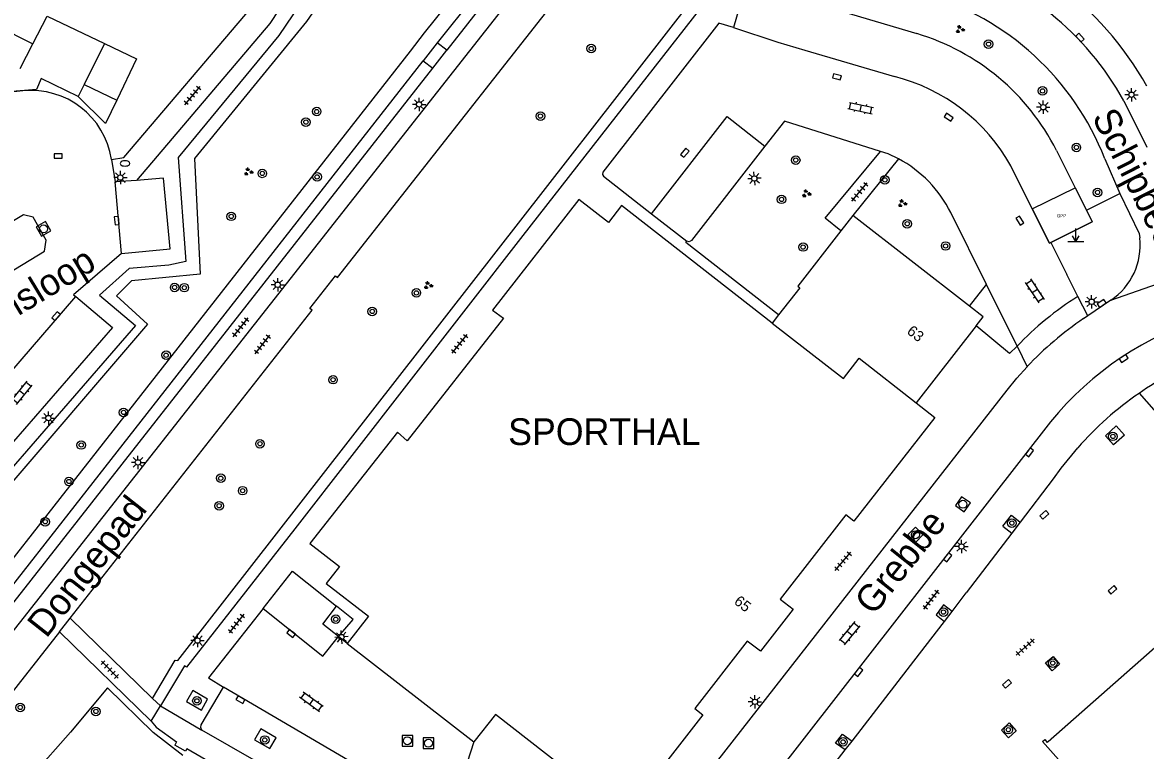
# Model space of a CAD drawing. Extents: x 131000 to 133013, y 393000 to 396501.
# Drawn here: x 131134.2 to 131239.3, y 395269.9 to 395338 of the extents above; entities that cross this region are included whole.
import ezdxf

# ---------------------------------------------------------------- set-up
doc = ezdxf.new("R2010")
doc.units = 0
for name, color, linetype in [('bp-grn-parkeervak', 7, 'Continuous'), ('gg-afsc-erfafscheiding', 7, 'Continuous'), ('gg-afsc-hekwerk', 7, 'Continuous'), ('gg-anno-huisnummerreeks BGT', 7, 'Continuous'), ('gg-anno-openbare ruimte label', 7, 'Continuous'), ('gg-bbg-bijgebouw', 7, 'Continuous'), ('gg-bbg-gedigitaliseerde bijgebouw', 7, 'Continuous'), ('gg-bbg-hoofdgebouw', 7, 'Continuous'), ('gg-bbg-luifel en loopbrug', 7, 'Continuous'), ('gg-bbg-tussenscheiding', 7, 'Continuous'), ('gg-knt-verharding', 7, 'Continuous'), ('gg-knt-verharding nz', 7, 'Continuous'), ('gt-anno-naam bijzondere bebouwing', 7, 'Continuous'), ('gt-grn-groengrens', 7, 'Continuous'), ('gt-grn-weggrens', 7, 'Continuous'), ('gt-symb-boom', 7, 'Continuous'), ('gt-symb-brandkraan', 7, 'Continuous'), ('gt-symb-groenvak', 7, 'Continuous'), ('gt-symb-klinker verharding', 7, 'Continuous'), ('gt-symb-kolk', 7, 'Continuous'), ('gt-symb-lichtmast', 7, 'Continuous'), ('gt-symb-markant object', 7, 'Continuous'), ('gt-symb-rioolschacht', 7, 'Continuous'), ('gt-symb-tegel verharding', 7, 'Continuous'), ('kenmerkpunt gehandicapten parkeerplaats', 7, 'Continuous')]:
    doc.layers.add(name, color=color, linetype=linetype)

# ---------------------------------------------------------------- blocks, each defined once
blk = doc.blocks.new('gt0-LMAST')
at = {"layer": 'gt-symb-lichtmast'}
for p, q in [((-0.18, 0.17), (-0.45, 0.44)), ((-0.01, 0.25), (-0.01, 0.62)), ((0.17, 0.17), (0.44, 0.44)), ((-0.26, 0), (-0.63, 0)), ((-0.18, -0.18), (-0.45, -0.45)), ((-0.01, -0.25), (-0.01, -0.63)), ((0.44, -0.45), (0.17, -0.18)), ((0.24, 0), (0.62, 0))]:
    blk.add_line(p, q, dxfattribs=at)
blk.add_circle((-0.01, 0), 0.25, dxfattribs=at)
blk = doc.blocks.new('gt0-MARKOB')
at = {"layer": 'gt-symb-markant object'}
for p, q in [((0, 0), (0, 1.2)), ((-0.75, 0), (0.75, 0)), ((0, 0), (-0.3, 0.52)), ((0, 0), (0.3, 0.52))]:
    blk.add_line(p, q, dxfattribs=at)
blk = doc.blocks.new('gt0-KOLK')
at = {"layer": 'gt-symb-kolk'}
blk.add_lwpolyline([(0, 0), (0.37, 0), (0.37, 0.4), (-0.38, 0.4), (-0.38, 0), (0, 0)], dxfattribs=at)
blk = doc.blocks.new('gt0-BOOM')
at = {"layer": 'gt-symb-boom'}
for radius in [0.4, 0.2]:
    blk.add_circle((0, 0), radius, dxfattribs=at)
blk = doc.blocks.new('gt0-TEG1')
at = {"layer": 'gt-symb-tegel verharding'}
for p, q in [((-1.12, 0), (1.12, 0)), ((-0.9, -0.25), (-0.9, 0.25)), ((-0.45, -0.25), (-0.45, 0.25)), ((0, -0.25), (0, 0.25)), ((0.45, -0.25), (0.45, 0.25)), ((0.9, -0.25), (0.9, 0.25))]:
    blk.add_line(p, q, dxfattribs=at)
blk = doc.blocks.new('gt0-KL1')
at = {"layer": 'gt-symb-klinker verharding'}
for p, q in [((-1.15, 0.3), (1.15, 0.3)), ((-1, -0.3), (-1, 0.3)), ((-0.5, 0.3), (-0.5, 0.45)), ((0, -0.3), (0, 0.3)), ((0.5, 0.3), (0.5, 0.45)), ((1, -0.3), (1, 0.3)), ((-1.15, -0.3), (1.15, -0.3)), ((-0.5, -0.45), (-0.5, -0.3)), ((0.5, -0.45), (0.5, -0.3))]:
    blk.add_line(p, q, dxfattribs=at)
blk = doc.blocks.new('gt0-RS')
at = {"layer": 'gt-symb-rioolschacht'}
blk.add_lwpolyline([(-0.5, -0.5), (0.5, -0.5), (0.5, 0.5), (-0.5, 0.5)], close=True, dxfattribs=at)
blk.add_circle((0, 0), 0.375, dxfattribs=at)
blk = doc.blocks.new('gt0-GRVAK')
at = {"layer": 'gt-symb-groenvak'}
for p, q in [((-0.11, 0.19), (-0.23, 0.24)), ((-0.18, 0.15), (0.09, 0.15)), ((-0.09, 0.21), (-0.16, 0.32)), ((-0.05, 0.21), (-0.05, 0.39)), ((0, 0.21), (0.06, 0.32)), ((0.02, 0.19), (0.13, 0.24)), ((0.26, -0.05), (0.2, 0.06)), ((0.31, -0.05), (0.31, 0.13)), ((0.35, -0.05), (0.41, 0.06)), ((-0.24, -0.23), (-0.36, -0.18)), ((-0.32, -0.26), (-0.05, -0.26)), ((-0.23, -0.21), (-0.29, -0.09)), ((-0.18, -0.2), (-0.18, -0.02)), ((-0.14, -0.21), (-0.07, -0.09)), ((-0.12, -0.23), (0, -0.18)), ((0.24, -0.07), (0.12, -0.02)), ((0.17, -0.11), (0.44, -0.11)), ((0.37, -0.07), (0.49, -0.02))]:
    blk.add_line(p, q, dxfattribs=at)
blk = doc.blocks.new('gt0-BR')
at = {"layer": 'gt-symb-brandkraan'}
for centre, radius, start, end in [((-0.24, 0), 0.206, 107.5669, 252.4331), ((0.6, -2.66), 3, 106.892, 107.5669), ((0, -0.69), 0.938, 73.108, 106.892), ((-0.6, -2.66), 3, 72.4331, 73.108), ((0.24, 0), 0.206, 287.567, 72.4331), ((0.6, 2.66), 3, 252.4331, 253.108), ((0, 0.69), 0.938, 253.108, 286.8921), ((-0.6, 2.66), 3, 286.8921, 287.567)]:
    blk.add_arc(centre, radius, start, end, dxfattribs=at)

msp = doc.modelspace()

# ---------------------------------------------------------------- linework, layer by layer
at = {"layer": 'bp-grn-parkeervak'}
msp.add_lwpolyline([(131230.48, 395317.45), (131230.34, 395317.38), (131228.74, 395320.6), (131232.77, 395322.58), (131233.82, 395320.49), (131234.36, 395319.39), (131230.48, 395317.45)], dxfattribs=at)
at = {"layer": 'gg-afsc-erfafscheiding'}
msp.add_line((131149.48, 395269.87), (131148.49, 395270.44), dxfattribs=at)
msp.add_lwpolyline([(131149.24, 395269.46), (131146.45, 395271.61), (131142.19, 395275.8), (131138.71, 395271.66), (131135.18, 395267.66), (131133.74, 395265.87)], dxfattribs=at)
at = {"layer": 'gg-afsc-hekwerk'}
for p, q in [((131227.62, 395291.3), (131226.83, 395290.28)), ((131226.83, 395290.28), (131222.55, 395284.67)), ((131221.23, 395282.94), (131222.55, 395284.67)), ((131220.52, 395282.01), (131221.23, 395282.94)), ((131218.19, 395278.97), (131220.52, 395282.01)), ((131211.87, 395270.81), (131218.19, 395278.97)), ((131211.24, 395270), (131211.87, 395270.81))]:
    msp.add_line(p, q, dxfattribs=at)
for points in [[(131232.99, 395298.26), (131231.43, 395296.35), (131230.71, 395295.34), (131227.62, 395291.3)], [(131206.15, 395264.27), (131208.35, 395266.59), (131210.08, 395268.5), (131211.24, 395270)]]:
    msp.add_lwpolyline(points, dxfattribs=at)
for centre, radius, start, end in [((131256.58, 395277.36), 31.52, 118.3151, 124.4767), ((131256.49, 395277.5), 31.35, 124.4811, 138.5303)]:
    msp.add_arc(centre, radius, start, end, dxfattribs=at)
at = {"layer": 'gg-bbg-bijgebouw'}
msp.add_lwpolyline([(131139.42, 395331.11), (131135.97, 395332.79), (131135.53, 395331.76), (131132.88, 395331.54)], dxfattribs=at)
at = {"layer": 'gg-bbg-gedigitaliseerde bijgebouw'}
for p, q in [((131134.01, 395333.73), (131135.19, 395336.04)), ((131141.9, 395336.07), (131139.99, 395332.24)), ((131139.99, 395332.24), (131143.04, 395330.78))]:
    msp.add_line(p, q, dxfattribs=at)
for points in [[(131135.19, 395336.04), (131136.53, 395338.64), (131141.9, 395336.07)], [(131143.04, 395330.78), (131141.99, 395328.59), (131139.42, 395331.11)]]:
    msp.add_lwpolyline(points, dxfattribs=at)
at = {"layer": 'gg-bbg-hoofdgebouw'}
for p, q in [((131211.95, 395319.99), (131210.83, 395318.56)), ((131222.88, 395311.49), (131211.95, 395319.99)), ((131205, 395310.69), (131204.39, 395309.92)), ((131223.49, 395309.66), (131217.88, 395302.45)), ((131164.62, 395279.94), (131176.46, 395270.74))]:
    msp.add_line(p, q, dxfattribs=at)
for points in [[(131204.39, 395309.92), (131190.29, 395320.91), (131189.07, 395319.34), (131186.29, 395321.48), (131178.22, 395311.11), (131179.26, 395310.37), (131170.24, 395298.91), (131169.31, 395299.71), (131161.12, 395289.3), (131163.89, 395287.15), (131162.66, 395285.57), (131166.61, 395282.51), (131164.62, 395279.94)], [(131210.83, 395318.56), (131206.79, 395313.37), (131206.99, 395313.2), (131205, 395310.69)], [(131223.49, 395309.66), (131224.15, 395310.5), (131222.88, 395311.49)], [(131217.88, 395302.45), (131219.61, 395301.1), (131212.04, 395291.4), (131211.3, 395291.98), (131205.14, 395284.09), (131206.36, 395283.14), (131203.29, 395279.22), (131202.06, 395280.17), (131197.16, 395273.86), (131197.9, 395273.27), (131191.56, 395265.14)], [(131231.53, 395257.38), (131237.12, 395262.43), (131229.71, 395270.77), (131229.91, 395270.95), (131230.15, 395270.68), (131230.24, 395270.77), (131240.74, 395280.05), (131240.52, 395280.31), (131240.71, 395280.49), (131240.94, 395280.25), (131249.7, 395288.02), (131249.48, 395288.27), (131249.68, 395288.45), (131249.91, 395288.2), (131260.52, 395297.56), (131260.28, 395297.82)], [(131191.56, 395265.14), (131189.19, 395266.99), (131188.13, 395265.8), (131178.51, 395273.29), (131176.46, 395270.74)]]:
    msp.add_lwpolyline(points, dxfattribs=at)
at = {"layer": 'gg-bbg-luifel en loopbrug'}
for points in [[(131126.73, 395336.38), (131128.3, 395339.51), (131135.19, 395336.04)], [(131141.9, 395336.07), (131144.89, 395334.64), (131143.04, 395330.78)]]:
    msp.add_lwpolyline(points, dxfattribs=at)
at = {"layer": 'gg-bbg-tussenscheiding'}
msp.add_line((131139.99, 395332.24), (131139.42, 395331.11), dxfattribs=at)
msp.add_lwpolyline([(131204.39, 395309.92), (131211.06, 395304.74), (131212.54, 395306.63), (131217.88, 395302.45)], dxfattribs=at)
at = {"layer": 'gg-knt-verharding'}
for p, q in [((131185.58, 395350.24), (131173.93, 395335.45)), ((131199.98, 395342.32), (131181.05, 395318.1)), ((131173.03, 395336.14), (131171.73, 395334.45)), ((131173.93, 395335.45), (131173.03, 395336.14)), ((131171.73, 395334.45), (131172.64, 395333.76)), ((131134.26, 395331.64), (131132.86, 395331.5)), ((131237.32, 395330.71), (131239.48, 395326.36)), ((131231, 395326.07), (131232.77, 395322.58)), ((131142.55, 395325.23), (131142.91, 395323.12)), ((131216.21, 395325.28), (131211.95, 395319.99)), ((131235.53, 395325.29), (131236.93, 395322.04)), ((131144.89, 395323.27), (131142.91, 395323.12)), ((131232.77, 395322.58), (131233.82, 395320.49)), ((131233.82, 395320.49), (131236.93, 395322.04)), ((131224.45, 395313.52), (131221.11, 395320.25)), ((131233.82, 395320.49), (131234.36, 395319.39)), ((131193.1, 395320.15), (131196.4, 395317.58)), ((131230.48, 395317.45), (131234.36, 395319.39)), ((131230.48, 395317.45), (131231.98, 395314.46)), ((131233.02, 395312.4), (131231.98, 395314.46)), ((131227.32, 395307.75), (131224.45, 395313.52)), ((131236.1, 395312.05), (131233.93, 395310.58)), ((131233.93, 395310.58), (131233.55, 395310.33)), ((131238.74, 395303.35), (131243.61, 395297.8)), ((131230.45, 395300.68), (131201.77, 395263.89)), ((131225.98, 395290.93), (131226.83, 395290.28)), ((131146.39, 395274.81), (131138.67, 395282.32)), ((131137.67, 395281.03), (131128.45, 395269.28)), ((131137.67, 395281.03), (131146.27, 395272.68)), ((131164.62, 395279.94), (131163.81, 395280.61)), ((131146.27, 395272.68), (131147.13, 395274.1)), ((131147.13, 395274.1), (131146.39, 395274.81)), ((131162.55, 395265.24), (131151.01, 395271.85)), ((131176.46, 395270.74), (131175.86, 395268.82))]:
    msp.add_line(p, q, dxfattribs=at)
for points in [[(131142.55, 395325.23), (131143.71, 395325.41), (131155.66, 395339.43), (131161.19, 395347.85), (131163.4, 395356.26)], [(131165.61, 395355.7), (131164.77, 395352.63), (131165.33, 395352.49), (131164.35, 395348.79), (131163.68, 395348.47), (131163.03, 395346.55), (131157.36, 395337.95), (131144.89, 395323.27)], [(131138.67, 395282.32), (131161.35, 395311.13), (131161.13, 395311.28), (131163.52, 395314.33), (131163.71, 395314.17), (131190.33, 395348.02)], [(131185.39, 395347.27), (131132.42, 395279.93), (131108.18, 395248.97)], [(131202.07, 395341.64), (131201.91, 395341.46), (131200.76, 395337.58)], [(131202.07, 395341.64), (131202.32, 395341.66), (131217.93, 395337)], [(131200.76, 395337.58), (131199.4, 395337.97), (131188.53, 395324.04), (131188.51, 395323.83), (131188.62, 395323.65), (131193.1, 395320.15)], [(131084.02, 395223.52), (131090.49, 395231.7), (131092.56, 395233.88), (131095.62, 395236.65), (131098.04, 395239.03), (131100.24, 395241.6), (131172.64, 395333.76)], [(131214.52, 395325.97), (131205.54, 395328.8), (131203.71, 395326.46)], [(131203.71, 395326.46), (131196.84, 395317.63), (131196.62, 395317.53), (131196.4, 395317.58)], [(131210.83, 395318.56), (131209.34, 395319.74), (131214.52, 395325.97)], [(131216.21, 395325.28), (131215.24, 395325.74), (131214.52, 395325.97)], [(131143.5, 395316.44), (131148.03, 395316.86), (131147.41, 395323.47), (131144.89, 395323.27)], [(131236.93, 395322.04), (131238.76, 395318.29), (131238.82, 395317.88)], [(131136.29, 395316.63), (131136.44, 395317.67), (131135.21, 395319.81), (131134.32, 395320.03), (131130.46, 395317.75), (131130.18, 395317.01), (131130.87, 395315.68), (131113.96, 395305.48), (131113.77, 395304.33), (131114.93, 395302.46), (131115.9, 395302.21), (131119.5, 395304.14), (131119.73, 395305.3), (131119.17, 395306.27), (131136.29, 395316.63)], [(131181.05, 395318.1), (131159.72, 395290.68), (131149.56, 395277.72), (131149.38, 395277.85), (131147.13, 395274.1)], [(131205, 395310.69), (131196.31, 395317.45), (131196.4, 395317.58)], [(131143.5, 395316.44), (131139, 395312.56), (131139.2, 395312.39)], [(131139.2, 395312.39), (131142.64, 395309.51), (131129.24, 395294.11)], [(131227.32, 395307.75), (131226.62, 395307.06), (131223.49, 395309.66)], [(131197.76, 395266.99), (131226.38, 395303.64), (131227.3, 395304.76), (131228.27, 395305.84)], [(131236.59, 395300.29), (131237.38, 395299.42), (131236.36, 395298.52), (131235.59, 395299.36), (131236.59, 395300.29)], [(131225.98, 395290.93), (131226.79, 395291.96), (131227.62, 395291.3)], [(131156.75, 395283.23), (131159.49, 395286.72), (131163.61, 395283.44)], [(131163.81, 395280.61), (131162.32, 395281.75), (131163.61, 395283.44)], [(131163.81, 395280.61), (131165.18, 395282.2), (131163.61, 395283.44)], [(131221.23, 395282.94), (131220.42, 395283.55), (131219.74, 395282.63), (131220.52, 395282.01)], [(131156.75, 395283.23), (131151.63, 395276.72), (131153.04, 395275.86)], [(131229.98, 395278.12), (131230.7, 395278.74), (131231.3, 395278.02), (131230.61, 395277.38), (131229.98, 395278.12)], [(131149.56, 395274.53), (131150.98, 395273.7), (131151.55, 395274.75), (131150.16, 395275.55), (131149.56, 395274.53)], [(131151.01, 395271.85), (131150.9, 395272.09), (131150.95, 395272.35), (131153.04, 395275.86)], [(131146.27, 395272.68), (131146.74, 395272.12), (131148.65, 395270.73), (131148.49, 395270.44)], [(131155.94, 395270.94), (131157.37, 395270.11), (131157.97, 395271.13), (131156.54, 395271.97), (131155.94, 395270.94)], [(131225.87, 395271.83), (131226.59, 395272.52), (131227.22, 395271.76), (131226.51, 395271.12), (131225.87, 395271.83)], [(131211.24, 395270), (131210.32, 395270.63), (131210.97, 395271.45), (131211.87, 395270.81)], [(131152.3, 395268.54), (131149.6, 395270.09), (131149.48, 395269.87)]]:
    msp.add_lwpolyline(points, dxfattribs=at)
for centre, radius, start, end in [((131213.37, 395317.6), 29.84, 29.0518, 78.4491), ((131213.43, 395317.58), 27.25, 28.8018, 73.9376), ((131211.56, 395315.98), 25.71, 21.234, 73.7569), ((131211.76, 395316.34), 21.56, 26.8134, 73.3767), ((131135.03, 395324.07), 7.61, 8.7773, 95.8122), ((131210.84, 395315.16), 11.46, 26.3509, 62.045), ((131232.61, 395317.23), 6.24, 304.0104, 5.9612), ((131247.82, 395288.42), 28.18, 121.6963, 136.6917), ((131253.59, 395281.88), 29.81, 72.5565, 140.9036), ((131251.06, 395284.37), 31.32, 124.0135, 136.7099)]:
    msp.add_arc(centre, radius, start, end, dxfattribs=at)
at = {"layer": 'gg-knt-verharding nz'}
for p, q in [((131228.74, 395320.6), (131226.73, 395324.64)), ((131143.5, 395316.44), (131142.91, 395323.12)), ((131125.79, 395296.85), (131139.2, 395312.39)), ((131137.67, 395281.03), (131138.67, 395282.32)), ((131164.79, 395268.96), (131153.04, 395275.86))]:
    msp.add_line(p, q, dxfattribs=at)
for points in [[(131200.76, 395337.58), (131204.94, 395336.21), (131207.45, 395335.44), (131215.83, 395332.99)], [(131193.1, 395320.15), (131200.17, 395329.23), (131203.71, 395326.46)], [(131228.74, 395320.6), (131230.34, 395317.38), (131230.48, 395317.45)], [(131156.75, 395283.23), (131162.34, 395278.77), (131163.81, 395280.61)]]:
    msp.add_lwpolyline(points, dxfattribs=at)
msp.add_arc((131211.63, 395316.21), 17.29, 29.1475, 75.9103, dxfattribs=at)
at = {"layer": 'gt-grn-groengrens'}
for p, q in [((131183.15, 395348.78), (131173.03, 395336.14)), ((131222.88, 395311.49), (131224.45, 395313.52))]:
    msp.add_line(p, q, dxfattribs=at)
for points in [[(131181, 395348.59), (131164.82, 395347.21), (131164.38, 395345.99), (131162.93, 395343.81), (131158.22, 395336.83), (131148.8, 395325.41), (131149.5, 395315.67), (131147.93, 395315.32), (131144.21, 395315.03), (131141.42, 395312.53), (131144.79, 395309.68), (131130.49, 395293.23), (131116.97, 395275.91), (131112.12, 395279.48), (131108.2, 395274.16), (131094.62, 395256.61), (131086.72, 395255.82), (131087.27, 395251.78), (131085.76, 395251.52), (131087.09, 395241.11), (131083.63, 395240.68), (131085.1, 395228.92)], [(131179.8, 395346.99), (131166.11, 395345.81), (131160.79, 395338.14), (131150.31, 395325.3), (131150.86, 395314.49), (131144.43, 395313.88), (131143.01, 395312.46), (131145.92, 395309.82), (131131.7, 395293.25), (131117.33, 395274.7), (131112.39, 395278.16), (131094.75, 395255.11), (131088.41, 395254.48), (131088.95, 395250.55), (131087.43, 395250.29), (131088.77, 395239.81), (131085.31, 395239.38), (131086.39, 395230.67)], [(131086.39, 395230.67), (131088.59, 395233.33), (131090.77, 395235.63), (131096.19, 395240.72), (131098.29, 395243.17), (131170.55, 395335.36), (131171.85, 395337.06), (131179.8, 395346.99)], [(131146.39, 395274.81), (131148.52, 395278.37), (131148.77, 395278.34), (131199.11, 395343), (131199.98, 395342.32)], [(131085.33, 395227.03), (131089.72, 395232.33), (131091.83, 395234.57), (131097.28, 395239.68), (131099.45, 395242.22), (131171.73, 395334.45)]]:
    msp.add_lwpolyline(points, dxfattribs=at)
at = {"layer": 'gt-grn-weggrens'}
for p, q in [((131172.64, 395333.76), (131173.93, 395335.45)), ((131236.1, 395312.05), (131247.84, 395316.21)), ((131233.93, 395310.58), (131233.02, 395312.4)), ((131227.32, 395307.75), (131228.27, 395305.84)), ((131147.13, 395274.1), (131151.01, 395271.85))]:
    msp.add_line(p, q, dxfattribs=at)

# ---------------------------------------------------------------- block references
at = {"layer": 'gt-symb-boom'}
for p in [(131187.46, 395335.6), (131224.65, 395336.01), (131229.7, 395331.64), (131161.76, 395329.7), (131182.7, 395329.28), (131160.75, 395328.72), (131232.87, 395326.35), (131206.6, 395325.16), (131156.67, 395323.92), (131161.8, 395323.59), (131214.95, 395323.31), (131234.85, 395322.14), (131205.27, 395321.49), (131153.76, 395319.9), (131217.04, 395319.21), (131207.29, 395317.03), (131220.63, 395317.13), (131148.46, 395313.25), (131149.37, 395313.23), (131171.09, 395312.74), (131166.96, 395311.01), (131147.66, 395306.91), (131163.29, 395304.62), (131143.68, 395301.56), (131236.29, 395299.32), (131139.72, 395298.51), (131156.45, 395298.63), (131138.57, 395295.1), (131152.78, 395295.4), (131154.83, 395294.24), (131152.63, 395292.83), (131136.35, 395291.33), (131226.83, 395291.21), (131163.54, 395282.21), (131220.43, 395282.88), (131230.66, 395278.11), (131134.01, 395273.96), (131141.09, 395273.59), (131150.55, 395274.58), (131226.5, 395271.88), (131156.9, 395270.92), (131211.03, 395270.74)]:
    msp.add_blockref('gt0-BOOM', p, dxfattribs=at)
at = {"layer": 'gt-symb-brandkraan'}
msp.add_blockref('gt0-BR', (131143.82, 395324.85), dxfattribs=at)
at = {"layer": 'gt-symb-groenvak'}
for p in [(131221.97, 395337.39), (131155.36, 395324.07), (131207.59, 395322.03), (131216.57, 395321.11), (131172.19, 395313.44)]:
    msp.add_blockref('gt0-GRVAK', p, dxfattribs=at)
at = {"layer": 'gt-symb-klinker verharding'}
for p, rotation in [((131212.68, 395330.03), -12.118760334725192), ((131228.97, 395312.93), -56.70715142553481), ((131134.16, 395303.39), 51.295429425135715), ((131211.64, 395280.91), -129.3579569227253), ((131161.26, 395274.48), 144.27586519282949)]:
    msp.add_blockref('gt0-KL1', p, dxfattribs=dict(at, rotation=rotation))
at = {"layer": 'gt-symb-kolk'}
for p, rotation in [((131233.07, 395336.48), -46.13442163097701), ((131210.41, 395332.75), -14.647375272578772), ((131220.8, 395329.01), -34.56462293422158), ((131137.57, 395325.34), -0.1718868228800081), ((131196.38, 395325.73), 49.98904228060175), ((131143.24, 395319.53), 96.31488442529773), ((131227.41, 395319.4), -58.27993988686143), ((131235.36, 395311.6), 34.11906285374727), ((131137.52, 395310.44), 48.40451830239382), ((131237.18, 395306.77), -146.500599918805), ((131228.32, 395297.95), -127.80965211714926), ((131230.01, 395291.83), 41.91906411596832), ((131220.66, 395288.12), -128.0156604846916), ((131236.39, 395284.81), 41.47170072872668), ((131159.49, 395281.04), 141.53705293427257), ((131212.32, 395277.41), -128.0156604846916), ((131226.52, 395276.02), 41.595481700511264), ((131154.72, 395274.87), 149.66519417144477)]:
    msp.add_blockref('gt0-KOLK', p, dxfattribs=dict(at, rotation=rotation))
at = {"layer": 'gt-symb-lichtmast'}
for p in [(131238.04, 395331.28), (131171.35, 395330.37), (131229.78, 395330.11), (131143.39, 395323.53), (131158.12, 395313.5), (131234.31, 395311.91), (131136.66, 395301.03), (131145.04, 395296.89), (131222.13, 395289.02), (131150.61, 395280.22), (131202.79, 395274.49)]:
    msp.add_blockref('gt0-LMAST', p, dxfattribs=at)
for p, rotation in [((131202.73, 395323.45), 48.85180487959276), ((131164.08, 395280.55), 48.85180488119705)]:
    msp.add_blockref('gt0-LMAST', p, dxfattribs=dict(at, rotation=rotation))
at = {"layer": 'gt-symb-markant object'}
msp.add_blockref('gt0-MARKOB', (131232.82, 395317.55), dxfattribs=at)
at = {"layer": 'gt-symb-rioolschacht'}
for p, rotation in [((131136.19, 395318.73), 30.511999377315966), ((131222.25, 395292.97), 54.60889248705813), ((131217.8, 395290.11), 44.83791901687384)]:
    msp.add_blockref('gt0-RS', p, dxfattribs=dict(at, rotation=rotation))
for p in [(131170.25, 395270.85), (131172.22, 395270.62)]:
    msp.add_blockref('gt0-RS', p, dxfattribs=at)
at = {"layer": 'gt-symb-tegel verharding'}
for p, rotation in [((131150.13, 395331.2), 49.66603398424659), ((131212.58, 395322.18), 50.27513747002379), ((131154.64, 395309.52), 51.823462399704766), ((131156.68, 395307.92), 51.823462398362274), ((131175.14, 395307.97), 51.82346240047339), ((131211.03, 395287.63), 49.255838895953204), ((131219.27, 395284.03), 52.63746931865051), ((131154.24, 395281.81), -127.93526325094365), ((131228.08, 395279.6), -138.24275297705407), ((131142.39, 395277.5), -45.688326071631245)]:
    msp.add_blockref('gt0-TEG1', p, dxfattribs=dict(at, rotation=rotation))

# ---------------------------------------------------------------- texts
at = {"layer": 'gg-anno-huisnummerreeks BGT'}
for s, rotation, p in [('63', 322.1, (131216.93, 395309)), ('65', 322, (131200.75, 395283.73))]:
    msp.add_text(s, height=1, rotation=rotation, dxfattribs=at).set_placement(p)
at = {"layer": 'gg-anno-openbare ruimte label'}
for s, rotation, p in [('Schipbeek', 296.9, (131234.29, 395329.19)), ('Meerkensloop', 31.2, (131123.32, 395304.19)), ('Dongepad', 51.8, (131136.45, 395280.36)), ('Grebbe', 51.5, (131213.88, 395282.47))]:
    msp.add_text(s, height=2.5, rotation=rotation, dxfattribs=at).set_placement(p)
at = {"layer": 'gt-anno-naam bijzondere bebouwing'}
msp.add_text('SPORTHAL', height=2.5, dxfattribs=at).set_placement((131179.68, 395298.51))
at = {"layer": 'kenmerkpunt gehandicapten parkeerplaats'}
msp.add_text('GPP', height=0.3, dxfattribs=at).set_placement((131231.05, 395319.8))

doc.saveas('drawing.dxf')
